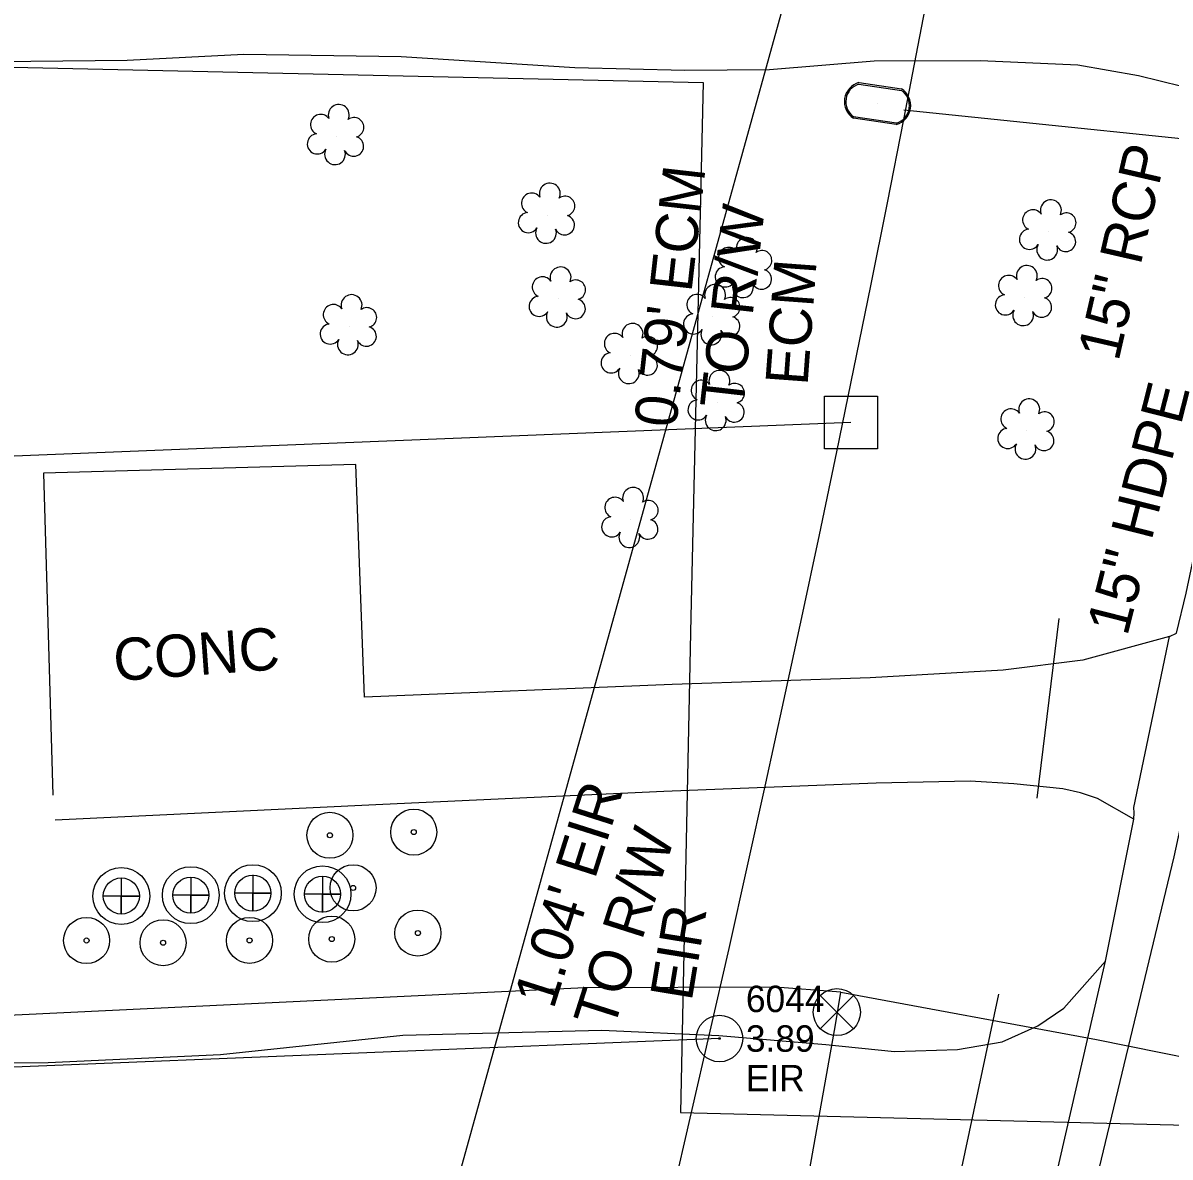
# Model space of a CAD drawing. Extents: x 3040896 to 3051146, y 687568 to 732976.
# Drawn here: x 3050251.3 to 3050359.9, y 691785.2 to 691892.6 of the extents above; entities that cross this region are included whole.
import ezdxf

# ---------------------------------------------------------------- set-up
doc = ezdxf.new("R2010")
doc.units = 0
for name, color, linetype in [('Exist Horizontal Alignment', 7, 'Continuous'), ('Exist Other Culture Located Object CELL', 7, 'Continuous'), ('Exist Property Iron Pin CELL', 7, 'Continuous'), ('Exist Property Iron Pin Cogo Comment', 7, 'Continuous'), ('Exist Property Iron Pin Cogo Elevation', 7, 'Continuous'), ('Exist Property Iron Pin Cogo Number', 7, 'Continuous'), ('Exist Property Line', 7, 'Continuous'), ('Exist Property Line Text', 7, 'Continuous'), ('Exist Property Monument CELL', 7, 'Continuous'), ('Exist Property Monument Text', 7, 'Continuous'), ('Exist Right of Way Easement Line', 7, 'Continuous'), ('Exist Right of Way Line', 7, 'Continuous'), ('Exist Roads Change in Surface', 7, 'Continuous'), ('Exist Roads EOP', 7, 'Continuous'), ('Exist Roads EOP Other', 7, 'Continuous'), ('Exist Roads EOP Other Text', 7, 'Continuous'), ('Exist Roads EOT', 7, 'Continuous'), ('Exist Roads Soil', 7, 'Continuous'), ('Exist Structure Minor Pipes CMP 15 Inch', 7, 'Continuous'), ('Exist Structure Minor Pipes HDPE 15 Inch', 7, 'Continuous'), ('Exist Structure Minor Pipes HDPE 15 Inch Text', 7, 'Continuous'), ('Exist Structure Minor Pipes RCP 15 Inch Text', 7, 'Continuous'), ('Exist Utilities Sanitary Sewer Manhole CELL', 7, 'Continuous'), ('Exist Utilities Telephone UG Cable', 7, 'Continuous'), ('Exist Utilities Water Meter CELL', 7, 'Continuous'), ('Exist Utilities Water UG Line', 7, 'Continuous'), ('Exist Utilities Water UG Line SUE', 7, 'Continuous'), ('Exist Utilities Water Valve CELL', 7, 'Continuous'), ('Exist Vegetation Shrub CELL', 7, 'Continuous')]:
    doc.layers.add(name, color=color, linetype=linetype)

# ---------------------------------------------------------------- blocks, each defined once
blk = doc.blocks.new('EXIST PROPERTY IRON PIN')
at = {"layer": 'Exist Property Iron Pin CELL'}
for radius in [0.0441, 0.00141]:
    blk.add_circle((0, 0), radius, dxfattribs=at)
blk = doc.blocks.new('EXIST PROPERTY MONUMENT')
at = {"layer": 'Exist Property Monument CELL'}
blk.add_line((0, 0), (0, 0), dxfattribs=at)
blk.add_lwpolyline([(-0.0499, -0.0499), (-0.0499, 0.0499), (0.0499, 0.0499), (0.0499, -0.0499), (-0.0499, -0.0499)], dxfattribs=at)

msp = doc.modelspace()

# ---------------------------------------------------------------- linework, layer by layer
at = {"layer": 'Exist Horizontal Alignment'}
msp.add_arc((3047548.29, 692429.83), 2889.5, 341.451, 2.18494, dxfattribs=at)
at = {"layer": 'Exist Other Culture Located Object CELL'}
for centre, radius in [((3050280.39, 691815.7), 2.18), ((3050288.33, 691816), 2.18), ((3050280.39, 691815.7), 0.24), ((3050288.33, 691816), 0.24), ((3050282.58, 691810.72), 2.18), ((3050282.58, 691810.72), 0.24), ((3050280.56, 691805.87), 2.18), ((3050288.72, 691806.44), 2.18), ((3050257.35, 691805.74), 2.18), ((3050264.59, 691805.53), 2.18), ((3050272.78, 691805.75), 2.18), ((3050257.35, 691805.74), 0.24), ((3050272.78, 691805.75), 0.24), ((3050280.56, 691805.87), 0.24), ((3050288.72, 691806.44), 0.24), ((3050264.59, 691805.53), 0.24)]:
    msp.add_circle(centre, radius, dxfattribs=at)
at = {"layer": 'Exist Property Line'}
msp.add_line((3050329.73, 691854.77), (3049586.41, 691824.93), dxfattribs=at)
at = {"layer": 'Exist Right of Way Easement Line'}
msp.add_line((3050317.28, 691796.46), (3049982.4, 691782.89), dxfattribs=at)
at = {"layer": 'Exist Right of Way Line'}
for radius in [2939.5, 2839.5]:
    msp.add_arc((3047548.29, 692429.83), radius, 341.451, 2.18494, dxfattribs=at)
at = {"layer": 'Exist Roads Change in Surface'}
msp.add_lwpolyline([(3050356.52, 691817.21), (3050356.55, 691817.84), (3050356.52, 691818.33), (3050359.88, 691834.53)], dxfattribs=at)
at = {"layer": 'Exist Roads EOP'}
for points in [[(3050359.88, 691834.53), (3050360.56, 691834.83), (3050361.47, 691838.61), (3050364.29, 691851.91)], [(3050202.91, 691306.08), (3050210.09, 691327.04), (3050214.94, 691341.33), (3050232.64, 691393.94), (3050239.34, 691414.34), (3050251.35, 691450.04), (3050267.52, 691497.53), (3050283.51, 691546.91), (3050294.73, 691582.51), (3050297.86, 691591.62), (3050305.35, 691615.64), (3050317.46, 691658), (3050322.99, 691679.19), (3050324.21, 691684.19), (3050331.75, 691710.52), (3050344.44, 691762.5), (3050345.14, 691766.01), (3050353.82, 691803.79), (3050356.52, 691817.21)]]:
    msp.add_lwpolyline(points, dxfattribs=at)
at = {"layer": 'Exist Roads EOP Other'}
for points in [[(3050359.88, 691834.53), (3050351.69, 691832.27), (3050344.14, 691831.32), (3050331.55, 691830.59), (3050312.79, 691829.96), (3050283.65, 691828.76), (3050282.85, 691850.8), (3050253.27, 691849.97)], [(3050253.27, 691849.97), (3050254.16, 691819.49)], [(3050356.52, 691817.21), (3050353.06, 691819.17), (3050351.45, 691819.73), (3050349.8, 691820.1), (3050345.14, 691820.58), (3050341.01, 691820.82), (3050332.1, 691820.64), (3050312, 691819.86), (3050285.39, 691818.62), (3050254.39, 691817.14)]]:
    msp.add_lwpolyline(points, dxfattribs=at)
at = {"layer": 'Exist Roads EOT'}
msp.add_lwpolyline([(3050207.42, 691306.05), (3050240.34, 691403.48), (3050277.44, 691514.9), (3050307.04, 691609.64), (3050334.92, 691707.98), (3050360.32, 691813.65), (3050368.77, 691852.55)], dxfattribs=at)
at = {"layer": 'Exist Roads Soil'}
for points in [[(3050361.05, 691886.6), (3050356.96, 691887.58), (3050351.21, 691888.59), (3050341.99, 691889.01), (3050331.94, 691888.98), (3050322, 691888.15), (3050314.01, 691888.1), (3050303.59, 691888.34), (3050287.14, 691889.38), (3050272.25, 691889.61), (3050261.19, 691889.05), (3050242.91, 691888.86)], [(3050154.34, 691790.37), (3050166.23, 691790.93), (3050186.5, 691791.89), (3050203.45, 691792.7), (3050222.85, 691793.31), (3050240.01, 691794.08), (3050253.7, 691794.18), (3050270.04, 691794.96), (3050287.29, 691796.77), (3050306.13, 691797.26), (3050317.23, 691796.74), (3050327.36, 691795.9), (3050333.85, 691795.24), (3050339.83, 691795.43), (3050344.06, 691796.16), (3050347.43, 691797.67), (3050349.87, 691799.32), (3050353.82, 691803.79)]]:
    msp.add_lwpolyline(points, dxfattribs=at)
at = {"layer": 'Exist Structure Minor Pipes CMP 15 Inch'}
msp.add_lwpolyline([(3050337.76, 691772.66), (3050343.72, 691800.67)], dxfattribs=at)
at = {"layer": 'Exist Structure Minor Pipes HDPE 15 Inch'}
msp.add_lwpolyline([(3050347.35, 691819.22), (3050349.45, 691836.21)], dxfattribs=at)
at = {"layer": 'Exist Utilities Sanitary Sewer Manhole CELL'}
for points in [[(3050260.64, 691811.67), (3050260.64, 691808.24), (3050260.64, 691809.95), (3050262.35, 691809.95), (3050258.92, 691809.95)], [(3050267.22, 691811.74), (3050267.22, 691808.32), (3050267.22, 691810.03), (3050268.93, 691810.03), (3050265.51, 691810.03)], [(3050273.1, 691811.94), (3050273.1, 691808.51), (3050273.1, 691810.22), (3050274.82, 691810.22), (3050271.39, 691810.22)], [(3050279.69, 691811.83), (3050279.69, 691808.4), (3050279.69, 691810.12), (3050281.41, 691810.12), (3050277.98, 691810.12)]]:
    msp.add_lwpolyline(points, dxfattribs=at)
for centre, radius in [((3050260.64, 691809.95), 2.69), ((3050267.22, 691810.03), 2.69), ((3050273.1, 691810.22), 2.69), ((3050279.69, 691810.12), 2.69), ((3050260.64, 691809.95), 1.71), ((3050267.22, 691810.03), 1.71), ((3050273.1, 691810.22), 1.71), ((3050279.69, 691810.12), 1.71)]:
    msp.add_circle(centre, radius, dxfattribs=at)
at = {"layer": 'Exist Utilities Telephone UG Cable'}
for points in [[(3050260.31, 691564.78), (3050289.07, 691666.99), (3050266.25, 691669.84), (3050263.01, 691676.7), (3050381.82, 692105.25), (3050388.17, 692281.77)], [(3049767.85, 691868.41), (3049790.2, 691886.48), (3050079.84, 691892.19), (3050315.74, 691886.96), (3050314.55, 691836.38), (3050313.6, 691789.46), (3050390.58, 691787.52), (3050413.62, 691781.42)]]:
    msp.add_lwpolyline(points, dxfattribs=at)
at = {"layer": 'Exist Utilities Water Meter CELL'}
msp.add_line((3050332.25, 691884.97), (3050332.25, 691884.97), dxfattribs=at)
for points in [[(3050330.47, 691886.81), (3050334.5, 691886.21)], [(3050330.49, 691886.95), (3050334.52, 691886.35)], [(3050334.02, 691882.99), (3050329.96, 691883.59)], [(3050334.04, 691883.12), (3050329.98, 691883.72)]]:
    msp.add_lwpolyline(points, dxfattribs=at)
for centre, radius, start, end in [((3050330.96, 691885.15), 1.86, 104.7411, 237.5425), ((3050330.97, 691885.15), 1.73, 106.864, 235.3455), ((3050333.53, 691884.78), 1.86, 285.2114, 57.8715), ((3050333.54, 691884.78), 1.73, 286.6903, 56.4359)]:
    msp.add_arc(centre, radius, start, end, dxfattribs=at)
at = {"layer": 'Exist Utilities Water UG Line'}
msp.add_lwpolyline([(3049671.41, 691777.36), (3049671.84, 691770.97), (3049746.07, 691774.49), (3050304.52, 691801.3), (3050322.17, 691801.36)], dxfattribs=at)
at = {"layer": 'Exist Utilities Water UG Line SUE'}
msp.add_line((3050328.77, 691800.84), (3050322.17, 691801.36), dxfattribs=at)
for points in [[(3050334.73, 691884.38), (3050373.2, 691880.39), (3050418.04, 691872.97)], [(3050328.25, 691797.75), (3050328.77, 691800.84), (3050352.97, 691796.36), (3050398.89, 691787.1), (3050400.26, 691785.35)], [(3050208.97, 691462.29), (3050234.4, 691457.23), (3050248.42, 691504.38), (3050265.32, 691549.22), (3050280.58, 691601.95), (3050294.55, 691652.69), (3050315.76, 691727.68), (3050328.25, 691797.75)]]:
    msp.add_lwpolyline(points, dxfattribs=at)
at = {"layer": 'Exist Utilities Water Valve CELL'}
msp.add_lwpolyline([(3050329.96, 691800.54), (3050326.81, 691797.39), (3050328.39, 691798.96), (3050329.96, 691797.39), (3050326.81, 691800.54)], dxfattribs=at)
msp.add_circle((3050328.39, 691798.96), 2.23, dxfattribs=at)
at = {"layer": 'Exist Vegetation Shrub CELL'}
for p, q in [((3050281, 691881.85), (3050281, 691881.85)), ((3050300.98, 691874.4), (3050300.98, 691874.4)), ((3050348.43, 691872.82), (3050348.43, 691872.82)), ((3050319.63, 691869.26), (3050319.63, 691869.26)), ((3050302, 691866.47), (3050302, 691866.47)), ((3050346.15, 691866.61), (3050346.15, 691866.61)), ((3050316.63, 691864.81), (3050316.63, 691864.81)), ((3050282.22, 691863.85), (3050282.22, 691863.85)), ((3050308.82, 691861.13), (3050308.82, 691861.13)), ((3050317.05, 691856.68), (3050317.05, 691856.68)), ((3050346.38, 691853.98), (3050346.38, 691853.98)), ((3050308.87, 691845.6), (3050308.87, 691845.6))]:
    msp.add_line(p, q, dxfattribs=at)
for centre, radius, start, end in [((3050281.23, 691883.89), 0.99, 334.8391, 200.4717), ((3050279.52, 691882.98), 0.968, 35.8908, 245.4216), ((3050282.67, 691882.72), 0.929, 284.4567, 126.0861), ((3050279.2, 691881.15), 0.955, 95.1099, 327.9534), ((3050282.64, 691880.92), 0.937, 204.9913, 73.4601), ((3050280.87, 691880.17), 0.984, 151.2797, 21.387), ((3050299.49, 691875.53), 0.968, 35.8908, 245.4216), ((3050301.21, 691876.44), 0.99, 334.8391, 200.4717), ((3050302.65, 691875.27), 0.929, 284.4567, 126.0861), ((3050348.66, 691874.86), 0.99, 334.8391, 200.4717), ((3050299.18, 691873.7), 0.955, 95.1099, 327.9534), ((3050302.61, 691873.47), 0.937, 204.9913, 73.4601), ((3050346.95, 691873.95), 0.968, 35.8908, 245.4216), ((3050350.11, 691873.69), 0.929, 284.4567, 126.0861), ((3050300.85, 691872.72), 0.984, 151.2797, 21.387), ((3050319.86, 691871.3), 0.99, 334.8391, 200.4717), ((3050346.63, 691872.12), 0.955, 95.1099, 327.9534), ((3050350.07, 691871.89), 0.937, 204.9913, 73.4601), ((3050318.15, 691870.39), 0.968, 35.8908, 245.4216), ((3050321.3, 691870.13), 0.929, 284.4567, 126.0861), ((3050348.31, 691871.14), 0.984, 151.2797, 21.387), ((3050302.23, 691868.51), 0.99, 334.8391, 200.4717), ((3050317.83, 691868.56), 0.955, 95.1099, 327.9534), ((3050321.27, 691868.33), 0.937, 204.9913, 73.4601), ((3050346.38, 691868.65), 0.99, 334.8391, 200.4717), ((3050300.52, 691867.6), 0.968, 35.8908, 245.4216), ((3050303.67, 691867.34), 0.929, 284.4567, 126.0861), ((3050316.86, 691866.85), 0.99, 334.8391, 200.4717), ((3050319.5, 691867.58), 0.984, 151.2797, 21.387), ((3050344.67, 691867.74), 0.968, 35.8908, 245.4216), ((3050347.83, 691867.48), 0.929, 284.4567, 126.0861), ((3050282.44, 691865.89), 0.99, 334.8391, 200.4717), ((3050300.2, 691865.77), 0.955, 95.1099, 327.9534), ((3050315.15, 691865.94), 0.968, 35.8908, 245.4216), ((3050344.35, 691865.91), 0.955, 95.1099, 327.9534), ((3050280.73, 691864.98), 0.968, 35.8908, 245.4216), ((3050283.89, 691864.72), 0.929, 284.4567, 126.0861), ((3050303.64, 691865.54), 0.937, 204.9913, 73.4601), ((3050318.3, 691865.68), 0.929, 284.4567, 126.0861), ((3050347.79, 691865.68), 0.937, 204.9913, 73.4601), ((3050301.87, 691864.79), 0.984, 151.2797, 21.387), ((3050314.83, 691864.1), 0.955, 95.1099, 327.9534), ((3050318.27, 691863.88), 0.937, 204.9913, 73.4601), ((3050346.03, 691864.93), 0.984, 151.2797, 21.387), ((3050280.42, 691863.15), 0.955, 95.1099, 327.9534), ((3050283.85, 691862.93), 0.937, 204.9913, 73.4601), ((3050309.05, 691863.17), 0.99, 334.8391, 200.4717), ((3050316.5, 691863.12), 0.984, 151.2797, 21.387), ((3050282.09, 691862.17), 0.984, 151.2797, 21.387), ((3050307.34, 691862.25), 0.968, 35.8908, 245.4216), ((3050310.49, 691862), 0.929, 284.4567, 126.0861), ((3050307.02, 691860.42), 0.955, 95.1099, 327.9534), ((3050310.46, 691860.2), 0.937, 204.9913, 73.4601), ((3050308.69, 691859.44), 0.984, 151.2797, 21.387), ((3050317.27, 691858.72), 0.99, 334.8391, 200.4717), ((3050315.56, 691857.81), 0.968, 35.8908, 245.4216), ((3050318.72, 691857.55), 0.929, 284.4567, 126.0861), ((3050315.25, 691855.97), 0.955, 95.1099, 327.9534), ((3050346.61, 691856.02), 0.99, 334.8391, 200.4717), ((3050318.68, 691855.75), 0.937, 204.9913, 73.4601), ((3050344.89, 691855.1), 0.968, 35.8908, 245.4216), ((3050316.92, 691854.99), 0.984, 151.2797, 21.387), ((3050348.05, 691854.85), 0.929, 284.4567, 126.0861), ((3050344.58, 691853.27), 0.955, 95.1099, 327.9534), ((3050348.01, 691853.05), 0.937, 204.9913, 73.4601), ((3050346.25, 691852.29), 0.984, 151.2797, 21.387), ((3050309.1, 691847.64), 0.99, 334.8391, 200.4717), ((3050307.39, 691846.73), 0.968, 35.8908, 245.4216), ((3050310.54, 691846.47), 0.929, 284.4567, 126.0861), ((3050307.07, 691844.9), 0.955, 95.1099, 327.9534), ((3050310.51, 691844.67), 0.937, 204.9913, 73.4601), ((3050308.74, 691843.92), 0.984, 151.2797, 21.387)]:
    msp.add_arc(centre, radius, start, end, dxfattribs=at)

# ---------------------------------------------------------------- block references
at = {"layer": 'Exist Property Iron Pin CELL', "xscale": 50, "yscale": 50}
msp.add_blockref('EXIST PROPERTY IRON PIN', (3050317.28, 691796.46), dxfattribs=at)
at = {"layer": 'Exist Property Monument CELL', "xscale": 50, "yscale": 50}
msp.add_blockref('EXIST PROPERTY MONUMENT', (3050329.73, 691854.77), dxfattribs=at)

# ---------------------------------------------------------------- texts
at = {"layer": 'Exist Property Iron Pin Cogo Comment'}
msp.add_text('EIR', height=2.5, dxfattribs=at).set_placement((3050319.78, 691791.46))
at = {"layer": 'Exist Property Iron Pin Cogo Elevation'}
msp.add_text('3.89', height=2.5, dxfattribs=at).set_placement((3050319.78, 691795.21))
at = {"layer": 'Exist Property Iron Pin Cogo Number'}
msp.add_text('6044', height=2.5, dxfattribs=at).set_placement((3050319.78, 691798.96))
at = {"layer": 'Exist Property Line Text'}
for s, rotation, p in [("0.79' ECM", 83.5131, (3050313.16, 691854.19)), ('TO R/W', 83.5131, (3050319.4, 691855.95)), ("1.04' EIR", 72.3346, (3050301.55, 691799.14)), ('TO R/W', 72.3346, (3050307.22, 691797.17))]:
    msp.add_text(s, height=4, rotation=rotation, dxfattribs=at).set_placement(p)
at = {"layer": 'Exist Property Monument Text'}
for s, rotation, p in [('ECM', 85.7931, (3050325.61, 691858.21)), ('EIR', 80.6519, (3050314.64, 691799.91))]:
    msp.add_text(s, height=4, rotation=rotation, dxfattribs=at).set_placement(p)
at = {"layer": 'Exist Roads EOP Other Text'}
msp.add_text('CONC', height=4, rotation=4.1681, dxfattribs=at).set_placement((3050260.03, 691830.28))
at = {"layer": 'Exist Structure Minor Pipes HDPE 15 Inch Text'}
msp.add_text('15" HDPE', height=4, rotation=75.743, dxfattribs=at).set_placement((3050355.88, 691834.46))
at = {"layer": 'Exist Structure Minor Pipes RCP 15 Inch Text'}
msp.add_text('15" RCP', height=4, rotation=77.0688, dxfattribs=at).set_placement((3050355.05, 691860.47))

doc.saveas('drawing.dxf')
